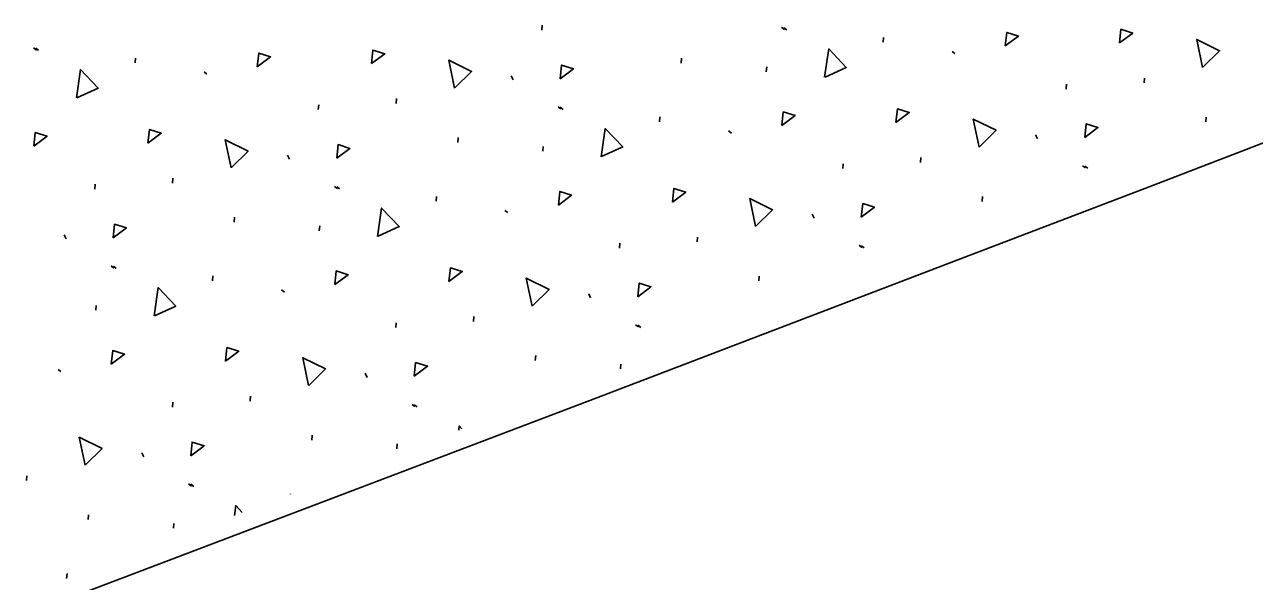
# Model space of a CAD drawing. Extents: x 2338610 to 2351914, y 366540 to 376484.
# Drawn here: x 2348555.33 to 2348569.12, y 367654.93 to 367661.17 of the extents above; entities that cross this region are included whole.
import ezdxf

# ---------------------------------------------------------------- set-up
doc = ezdxf.new("R2010")
doc.units = 0
for name, color, linetype in [('RD_HC_Cl', 7, 'Continuous'), ('RD_PD_ConcMed', 7, 'Continuous'), ('RD_PD_Final_LnLine', 7, 'Continuous')]:
    doc.layers.add(name, color=color, linetype=linetype)

msp = doc.modelspace()

# ---------------------------------------------------------------- linework, layer by layer
at = {"layer": 'RD_HC_Cl'}
msp.add_arc((2347533.93, 370355.677), 2880.79, 281.440729, 295.940729, dxfattribs=at)
at = {"layer": 'RD_PD_ConcMed'}
for p, q in [((2348561.13, 367661.108), (2348561.134, 367661.163)), ((2348563.817, 367661.14), (2348563.849, 367661.116)), ((2348563.842, 367661.135), (2348563.874, 367661.111)), ((2348564.954, 367660.972), (2348564.958, 367661.027)), ((2348555.433, 367660.908), (2348555.465, 367660.884)), ((2348555.458, 367660.904), (2348555.49, 367660.88)), ((2348556.571, 367660.741), (2348556.575, 367660.795)), ((2348562.692, 367660.739), (2348562.696, 367660.794)), ((2348565.727, 367660.87), (2348565.759, 367660.846)), ((2348557.344, 367660.639), (2348557.376, 367660.615)), ((2348563.646, 367660.642), (2348563.65, 367660.697)), ((2348560.786, 367660.596), (2348560.808, 367660.551)), ((2348567.008, 367660.448), (2348567.012, 367660.503)), ((2348567.879, 367660.517), (2348567.883, 367660.571)), ((2348558.625, 367660.217), (2348558.629, 367660.271)), ((2348559.496, 367660.285), (2348559.5, 367660.34)), ((2348561.312, 367660.248), (2348561.344, 367660.224)), ((2348561.337, 367660.244), (2348561.369, 367660.22)), ((2348562.45, 367660.081), (2348562.454, 367660.135)), ((2348568.571, 367660.08), (2348568.575, 367660.134)), ((2348563.222, 367659.979), (2348563.254, 367659.955)), ((2348560.188, 367659.848), (2348560.192, 367659.903)), ((2348566.664, 367659.936), (2348566.686, 367659.891)), ((2348558.281, 367659.705), (2348558.303, 367659.66)), ((2348561.141, 367659.751), (2348561.145, 367659.805)), ((2348565.375, 367659.625), (2348565.379, 367659.68)), ((2348564.503, 367659.557), (2348564.508, 367659.611)), ((2348567.19, 367659.588), (2348567.223, 367659.564)), ((2348567.216, 367659.584), (2348567.248, 367659.56)), ((2348556.991, 367659.394), (2348556.995, 367659.449)), ((2348556.12, 367659.326), (2348556.124, 367659.38)), ((2348558.807, 367659.357), (2348558.839, 367659.333)), ((2348558.832, 367659.352), (2348558.864, 367659.328)), ((2348559.945, 367659.19), (2348559.949, 367659.244)), ((2348566.066, 367659.188), (2348566.07, 367659.243)), ((2348557.683, 367658.957), (2348557.687, 367659.011)), ((2348560.717, 367659.088), (2348560.75, 367659.064)), ((2348564.16, 367659.045), (2348564.182, 367659)), ((2348558.636, 367658.859), (2348558.641, 367658.914)), ((2348555.776, 367658.814), (2348555.798, 367658.769)), ((2348561.999, 367658.666), (2348562.003, 367658.72)), ((2348562.87, 367658.734), (2348562.874, 367658.789)), ((2348564.686, 367658.697), (2348564.718, 367658.673)), ((2348564.711, 367658.692), (2348564.743, 367658.669)), ((2348556.302, 367658.466), (2348556.334, 367658.442)), ((2348556.328, 367658.461), (2348556.36, 367658.437)), ((2348557.44, 367658.298), (2348557.444, 367658.353)), ((2348563.562, 367658.297), (2348563.566, 367658.351)), ((2348558.213, 367658.196), (2348558.245, 367658.172)), ((2348556.132, 367657.968), (2348556.136, 367658.023)), ((2348561.655, 367658.154), (2348561.677, 367658.109)), ((2348560.365, 367657.843), (2348560.369, 367657.897)), ((2348559.494, 367657.774), (2348559.498, 367657.829)), ((2348562.181, 367657.806), (2348562.213, 367657.782)), ((2348562.206, 367657.801), (2348562.238, 367657.777)), ((2348561.057, 367657.406), (2348561.061, 367657.46)), ((2348562.011, 367657.314), (2348562.015, 367657.363)), ((2348555.708, 367657.305), (2348555.74, 367657.281)), ((2348559.15, 367657.263), (2348559.172, 367657.217)), ((2348556.989, 367656.883), (2348556.993, 367656.938)), ((2348557.86, 367656.951), (2348557.865, 367657.006)), ((2348559.676, 367656.914), (2348559.708, 367656.89)), ((2348559.701, 367656.91), (2348559.734, 367656.886)), ((2348558.552, 367656.514), (2348558.556, 367656.569)), ((2348556.646, 367656.371), (2348556.668, 367656.326)), ((2348559.506, 367656.417), (2348559.51, 367656.471)), ((2348555.356, 367656.06), (2348555.36, 367656.115)), ((2348557.172, 367656.023), (2348557.204, 367655.999)), ((2348557.197, 367656.019), (2348557.229, 367655.995)), ((2348558.313, 367655.909), (2348558.313, 367655.91)), ((2348556.047, 367655.623), (2348556.051, 367655.677)), ((2348557.001, 367655.526), (2348557.005, 367655.58)), ((2348555.804, 367654.964), (2348555.809, 367655.019))]:
    msp.add_line(p, q, dxfattribs=at)
for points in [[(2348566.324, 367660.93), (2348566.341, 367661.083), (2348566.473, 367661.041), (2348566.324, 367660.93)], [(2348567.604, 367660.964), (2348567.62, 367661.117), (2348567.752, 367661.075), (2348567.604, 367660.964)], [(2348568.535, 367660.689), (2348568.47, 367661.003), (2348568.726, 367660.876), (2348568.539, 367660.693)], [(2348557.941, 367660.698), (2348557.957, 367660.851), (2348558.09, 367660.81), (2348557.941, 367660.698)], [(2348559.22, 367660.732), (2348559.236, 367660.885), (2348559.369, 367660.844), (2348559.22, 367660.732)], [(2348564.299, 367660.58), (2348564.345, 367660.897), (2348564.542, 367660.69), (2348564.304, 367660.582)], [(2348555.915, 367660.348), (2348555.961, 367660.665), (2348556.159, 367660.459), (2348555.92, 367660.35)], [(2348560.151, 367660.458), (2348560.086, 367660.771), (2348560.342, 367660.644), (2348560.156, 367660.461)], [(2348561.335, 367660.563), (2348561.352, 367660.716), (2348561.484, 367660.675), (2348561.335, 367660.563)], [(2348565.099, 367660.072), (2348565.115, 367660.225), (2348565.248, 367660.184), (2348565.099, 367660.072)], [(2348563.82, 367660.038), (2348563.836, 367660.191), (2348563.968, 367660.15), (2348563.82, 367660.038)], [(2348566.03, 367659.798), (2348565.965, 367660.111), (2348566.221, 367659.985), (2348566.034, 367659.801)], [(2348555.436, 367659.807), (2348555.452, 367659.96), (2348555.585, 367659.919), (2348555.436, 367659.807)], [(2348556.715, 367659.841), (2348556.732, 367659.994), (2348556.864, 367659.953), (2348556.715, 367659.841)], [(2348561.794, 367659.689), (2348561.84, 367660.005), (2348562.037, 367659.799), (2348561.799, 367659.69)], [(2348567.214, 367659.903), (2348567.23, 367660.056), (2348567.363, 367660.015), (2348567.214, 367659.903)], [(2348557.647, 367659.566), (2348557.582, 367659.88), (2348557.838, 367659.753), (2348557.651, 367659.57)], [(2348558.831, 367659.672), (2348558.847, 367659.825), (2348558.979, 367659.783), (2348558.831, 367659.672)], [(2348561.315, 367659.147), (2348561.331, 367659.3), (2348561.464, 367659.259), (2348561.315, 367659.147)], [(2348562.594, 367659.181), (2348562.61, 367659.334), (2348562.743, 367659.293), (2348562.594, 367659.181)], [(2348563.525, 367658.906), (2348563.46, 367659.22), (2348563.716, 367659.093), (2348563.529, 367658.91)], [(2348564.709, 367659.012), (2348564.726, 367659.165), (2348564.858, 367659.123), (2348564.709, 367659.012)], [(2348559.289, 367658.797), (2348559.335, 367659.114), (2348559.533, 367658.907), (2348559.294, 367658.799)], [(2348556.326, 367658.78), (2348556.342, 367658.933), (2348556.475, 367658.892), (2348556.326, 367658.78)], [(2348560.089, 367658.29), (2348560.106, 367658.443), (2348560.238, 367658.402), (2348560.089, 367658.29)], [(2348558.81, 367658.256), (2348558.826, 367658.409), (2348558.959, 367658.367), (2348558.81, 367658.256)], [(2348561.02, 367658.015), (2348560.956, 367658.329), (2348561.212, 367658.202), (2348561.025, 367658.019)], [(2348556.784, 367657.906), (2348556.831, 367658.223), (2348557.028, 367658.016), (2348556.79, 367657.908)], [(2348562.205, 367658.12), (2348562.221, 367658.273), (2348562.353, 367658.232), (2348562.205, 367658.12)], [(2348556.305, 367657.364), (2348556.322, 367657.517), (2348556.454, 367657.476), (2348556.305, 367657.364)], [(2348557.585, 367657.398), (2348557.601, 367657.551), (2348557.733, 367657.51), (2348557.585, 367657.398)], [(2348558.516, 367657.124), (2348558.451, 367657.437), (2348558.707, 367657.311), (2348558.52, 367657.127)], [(2348559.7, 367657.229), (2348559.716, 367657.382), (2348559.849, 367657.341), (2348559.7, 367657.229)], [(2348560.198, 367656.625), (2348560.205, 367656.672), (2348560.235, 367656.64)], [(2348556.011, 367656.232), (2348555.946, 367656.546), (2348556.202, 367656.419), (2348556.015, 367656.236)], [(2348557.195, 367656.338), (2348557.211, 367656.491), (2348557.344, 367656.45), (2348557.195, 367656.338)], [(2348557.684, 367655.67), (2348557.7, 367655.78), (2348557.773, 367655.704)]]:
    msp.add_lwpolyline(points, dxfattribs=at)
at = {"layer": 'RD_PD_Final_LnLine'}
for radius, start, end in [(2859.79, 280.380274, 291.465397), (2871.79, 288.734281, 291.465674), (2887.79, 280.380274, 291.594881)]:
    msp.add_arc((2347533.93, 370355.677), radius, start, end, dxfattribs=at)

doc.saveas('drawing.dxf')
